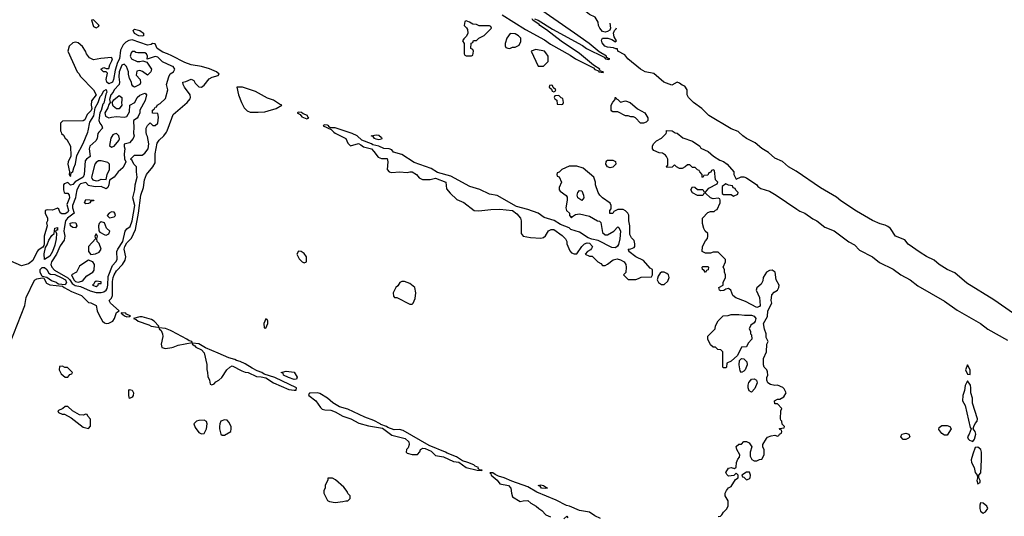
# Model space of a CAD drawing. Header units: inches. Extents: x 2380053 to 2584298, y 380219 to 546618.
# Tile 305 of 656: x 2468816 to 2476476, y 527010 to 530875. Entities that reach past the tile are written whole.
import ezdxf

# ---------------------------------------------------------------- set-up
doc = ezdxf.new("R2010")
doc.units = ezdxf.units.IN
doc.header["$MEASUREMENT"] = 0
for name, color, linetype in [('C4562', 7, 'Continuous'), ('C4563', 7, 'Continuous'), ('C4572', 7, 'Continuous'), ('C4573', 7, 'Continuous')]:
    doc.layers.add(name, color=color, linetype=linetype)

msp = doc.modelspace()

# ---------------------------------------------------------------- linework, layer by layer
at = {"layer": 'C4562', "color": 2}
for points, elevation in [([(2469432.5, 530000), (2469423.1, 529990), (2469418.7, 529950), (2469408.9, 529931.1), (2469362.6, 529890), (2469356.5, 529870), (2469363, 529810), (2469334.9, 529790), (2469324.2, 529775.8), (2469316.5, 529670), (2469308.5, 529650), (2469247, 529613), (2469230, 529593.2), (2469210, 529588), (2469190, 529608), (2469162, 529598), (2469158, 529590), (2469156, 529550), (2469162, 529530), (2469170, 529524.7), (2469190, 529524.7), (2469201, 529510), (2469202.8, 529490), (2469182, 529438), (2469195.2, 529390), (2469190, 529378.4), (2469170, 529364.7), (2469143.6, 529363.6), (2469132.1, 529372.1), (2469120.4, 529400.4), (2469110, 529408.7), (2469070, 529394), (2469030, 529395.3), (2469014, 529390), (2469014, 529370), (2469032, 529330), (2469032, 529310), (2469024.7, 529295.3), (2469031, 529270), (2469006.8, 529190), (2469006.8, 529130), (2469002.8, 529117.2), (2468994.8, 529105.2), (2468959.1, 529080.9), (2468950.8, 529070), (2468918, 529002), (2468884.2, 528975.8), (2468830, 528959.6), (2468683.3, 529023.3)], 62), ([(2468740.7, 528359.3), (2468856.2, 528650), (2468867.6, 528712.4), (2468930, 528847.3), (2468950, 528859.1), (2468990, 528866), (2469003.6, 528863.6), (2469025.8, 528825.8), (2469050, 528811), (2469150, 528802), (2469162, 528790), (2469219.9, 528759.9), (2469296, 528730), (2469350, 528674.8), (2469370.6, 528670.6), (2469410, 528651), (2469419.3, 528610), (2469434.7, 528574.7), (2469459.1, 528530), (2469474.9, 528514.9), (2469490, 528510.5), (2469510, 528513), (2469539.3, 528530), (2469554.5, 528550), (2469570, 528596), (2469588.7, 528610), (2469522.7, 528670), (2469513.2, 528690), (2469530, 528706.8), (2469537.4, 528730), (2469538, 528838), (2469543.1, 528870), (2469550, 528890.4), (2469570, 528921.6), (2469616.2, 528970), (2469636.9, 529003.1), (2469640.5, 529030), (2469629.7, 529089.7), (2469634.7, 529110), (2469650, 529137.6), (2469684.9, 529175.1), (2469717.4, 529242.6), (2469740.4, 529370), (2469757.4, 529510), (2469778, 529570), (2469787.8, 529630), (2469802, 529670), (2469852.7, 529730), (2469870, 529762), (2469869.5, 529830), (2469886.1, 529913.9), (2469901.4, 529938.6), (2469936.2, 529970), (2469957.4, 530000)], 62), ([(2469701.3, 530000), (2469700.5, 529990), (2469707.7, 529970), (2469699.1, 529950), (2469670, 529916), (2469630, 529906), (2469628, 529888), (2469634, 529870), (2469628.2, 529831.8), (2469631.6, 529791.6), (2469642, 529770), (2469634.8, 529750), (2469617.5, 529722.5), (2469582.3, 529690), (2469550, 529649.7), (2469513.7, 529626.3), (2469510, 529589), (2469501.6, 529570), (2469490, 529558.4), (2469450, 529577), (2469404.7, 529575.3), (2469361.3, 529581.3), (2469350, 529585.2), (2469330, 529607), (2469290, 529598.7), (2469280.3, 529590), (2469260.8, 529550), (2469251.5, 529510), (2469251.4, 529490), (2469226.2, 529430), (2469227.3, 529410), (2469239.3, 529370), (2469188.7, 529330), (2469172.7, 529310), (2469160.7, 529250), (2469159.6, 529230), (2469167.2, 529190), (2469161.6, 529158.4), (2469130, 529114.5), (2469102.2, 529050), (2469062.4, 528990), (2469058, 528970), (2469065.5, 528950), (2469085.9, 528925.9), (2469190, 528867.3), (2469207.3, 528850), (2469223.3, 528823.3), (2469247.5, 528807.5), (2469290, 528799.7), (2469364.4, 528764.4), (2469410, 528752), (2469450, 528751.5), (2469470, 528757.4), (2469489.8, 528770.2), (2469496.6, 528783.4), (2469502.6, 528810), (2469504.7, 528875.3), (2469538.3, 528961.7), (2469564.5, 528990), (2469573, 529010), (2469572.8, 529070), (2469578.9, 529090), (2469617.8, 529150), (2469635.6, 529230), (2469650, 529248), (2469674.8, 529265.2), (2469691.3, 529308.7), (2469710.7, 529430), (2469695.8, 529490), (2469711.5, 529550), (2469713.6, 529590), (2469731.1, 529650), (2469723.6, 529690), (2469725.2, 529730), (2469704, 529750), (2469690, 529778), (2469678, 529790), (2469710, 529821), (2469770, 529820.7), (2469790, 529837.3), (2469816.3, 529870), (2469819.5, 529910), (2469810, 529966), (2469802, 529982), (2469800.9, 530000)], 66), ([(2469138, 530000), (2469142, 529990), (2469156.9, 529976.9), (2469170, 529954), (2469183.6, 529943.6), (2469212, 529890), (2469212.7, 529812.7), (2469192, 529770), (2469191.3, 529750), (2469204.7, 529690), (2469202, 529670), (2469210, 529654), (2469216.4, 529683.6), (2469230, 529694), (2469236.6, 529723.4), (2469250, 529752), (2469261.2, 529818.8), (2469310, 529911.3), (2469345.4, 530000)], 62), ([(2470000, 528451), (2469990, 528456.2), (2469950, 528472.3), (2469902, 528478), (2469902, 528470), (2469915.3, 528455.3), (2469926.8, 528430), (2469930.8, 528410), (2469916, 528350), (2469922.8, 528322.8), (2469950, 528316), (2470000, 528325)], 62)]:
    msp.add_lwpolyline(points, dxfattribs=dict(at, elevation=elevation))
for points, elevation in [([(2469570, 529989.5), (2469550, 529985.1), (2469541.5, 529978.5), (2469525.7, 529954.3), (2469515.3, 529895.3), (2469530, 529882.8), (2469550, 529890.8), (2469586.3, 529933.7), (2469591.3, 529948.7), (2469587.3, 529970)], 66), ([(2469450, 529776.3), (2469430, 529775.8), (2469410, 529764.2), (2469399.6, 529750), (2469375.5, 529650), (2469378, 529638), (2469384.7, 529630), (2469410, 529622), (2469430, 529622.8), (2469450, 529634.8), (2469490, 529632), (2469497.4, 529670), (2469513.8, 529710), (2469513.7, 529750), (2469502.6, 529762.6)], 66), ([(2469330, 529442), (2469319.3, 529450), (2469330, 529476.3), (2469391.8, 529471.8), (2469390, 529466), (2469370, 529464), (2469360.7, 529450), (2469350, 529444.2)], 66), ([(2469530, 529380.9), (2469511, 529370), (2469497.3, 529350), (2469514, 529334), (2469550, 529340.4), (2469560.7, 529350), (2469556.2, 529370), (2469550, 529376.2)], 70), ([(2469250, 529255.6), (2469230, 529257.4), (2469211.8, 529270), (2469209.7, 529290.3), (2469230, 529298), (2469254, 529294), (2469261.1, 529270)], 66), ([(2469450, 529302), (2469442.2, 529297.8), (2469434.4, 529290), (2469430.3, 529270), (2469432.7, 529232.7), (2469440.4, 529220.4), (2469479.6, 529199.6), (2469490, 529198.8), (2469510, 529208), (2469518, 529230), (2469492.5, 529252.5), (2469474.7, 529294.7)], 70), ([(2469010, 529009.2), (2469007.2, 529052.8), (2469017.2, 529102.8), (2469030, 529122), (2469041.6, 529158.4), (2469065.6, 529194.4), (2469084, 529210), (2469090, 529252), (2469110, 529258), (2469110, 529238), (2469102, 529238), (2469094, 529230), (2469102, 529210), (2469100.3, 529170), (2469090, 529121.2), (2469072.3, 529070), (2469050, 529035.6)], 62), ([(2469410, 529208), (2469401, 529190), (2469404.7, 529170), (2469351.8, 529110), (2469350.3, 529070), (2469370, 529048.5), (2469406, 529054), (2469433.4, 529066.6), (2469449.6, 529090), (2469434.5, 529134.5), (2469419, 529150), (2469415.3, 529170), (2469422, 529190)], 70), ([(2469350, 529002.4), (2469330, 528991.3), (2469282.5, 528957.5), (2469257, 528910), (2469219.3, 528890), (2469236.5, 528850), (2469250, 528837.2), (2469270, 528833.4), (2469299.5, 528840.5), (2469310, 528847.3), (2469338, 528882), (2469386, 528910), (2469395.1, 528924.9), (2469398, 528970), (2469384, 528990)], 70), ([(2469170, 528812.7), (2469117.2, 528817.2), (2469104, 528824), (2469102, 528830), (2469062.9, 528842.9), (2469026, 528870), (2468990, 528875.3), (2468974.5, 528910), (2468975.1, 528930), (2468990, 528947.3), (2469010, 528946), (2469028, 528930), (2469042, 528902), (2469055.6, 528895.6), (2469090, 528890.9), (2469139.5, 528870), (2469171.4, 528850), (2469180.4, 528830)], 62), ([(2469410, 528839.5), (2469399.1, 528830), (2469390, 528814), (2469382, 528810), (2469410, 528798), (2469426, 528810), (2469430, 528822), (2469450, 528822), (2469450, 528834)], 70), ([(2469606, 528594), (2469604.7, 528590), (2469632, 528570), (2469650, 528562.8), (2469670, 528564.7), (2469678, 528570), (2469643.1, 528583.1), (2469642, 528590)], 62), ([(2469770, 528562.7), (2469750, 528562.7), (2469702, 528550), (2469722.8, 528542.8), (2469738, 528530), (2469820.5, 528500.5), (2469838, 528490), (2469890, 528482), (2469898, 528482), (2469898, 528490), (2469862, 528530), (2469842, 528542)], 62), ([(2469150, 528178), (2469124.7, 528175.3), (2469122, 528150), (2469139.6, 528119.6), (2469170, 528094), (2469190, 528094), (2469207.3, 528112.7), (2469222, 528118), (2469226, 528130), (2469187.3, 528167.3), (2469168.4, 528168.4)], 62), ([(2469670, 527928), (2469664, 527950), (2469664, 527990), (2469670, 527996), (2469690, 527991), (2469701, 527970), (2469698, 527950), (2469690, 527938)], 58), ([(2469190, 527866), (2469170, 527866), (2469151.6, 527848.4), (2469114, 527830), (2469118, 527818), (2469146.4, 527806.4), (2469164.7, 527804.7), (2469216, 527776), (2469310, 527704.7), (2469350, 527694), (2469367.3, 527712.7), (2469367.3, 527767.3), (2469346, 527790), (2469342, 527802), (2469330, 527806), (2469310, 527798), (2469280.4, 527800.4), (2469226, 527830)], 62)]:
    msp.add_lwpolyline(points, close=True, dxfattribs=dict(at, elevation=elevation))
at = {"layer": 'C4563', "color": 2}
for points, elevation in [([(2469390, 530874), (2469374, 530870), (2469390, 530822), (2469410, 530811.3), (2469430, 530822), (2469434, 530830)], 62), ([(2469770, 530748), (2469744, 530750), (2469710, 530767.6), (2469699, 530790), (2469710, 530801), (2469750.5, 530790.5), (2469778, 530770), (2469778, 530750)], 58), ([(2469570, 530182), (2469543.3, 530203.3), (2469534.5, 530230), (2469548.6, 530251.4), (2469590, 530284), (2469611, 530270), (2469611.3, 530250), (2469607.3, 530230), (2469611.3, 530210), (2469590, 530182)], 66)]:
    msp.add_lwpolyline(points, close=True, dxfattribs=dict(at, elevation=elevation))
for points, elevation in [([(2470000, 530592.5), (2469965.2, 530610), (2469930, 530623), (2469885.2, 530650), (2469870, 530688), (2469850, 530688.7), (2469839.3, 530680.7), (2469810, 530676.2), (2469690, 530717.7), (2469665.8, 530714.1), (2469640.5, 530699.5), (2469619.8, 530680.2), (2469600.9, 530639.1), (2469593.4, 530570), (2469577.5, 530542.5), (2469558.5, 530481.5), (2469547, 530410), (2469537.6, 530390), (2469510, 530377), (2469492.7, 530390), (2469489.2, 530410), (2469498, 530458), (2469490, 530468), (2469468.4, 530468.4), (2469448, 530490), (2469470, 530502), (2469490, 530494), (2469510, 530494), (2469517.2, 530522.8), (2469533.6, 530553.6), (2469537.2, 530570), (2469530, 530582), (2469446.4, 530573.6), (2469390, 530562), (2469358, 530578), (2469335.3, 530610), (2469328.7, 530630), (2469305.6, 530665.6), (2469270, 530695.3), (2469250, 530699), (2469230, 530694), (2469201, 530670), (2469191.3, 530630), (2469262, 530470), (2469276.9, 530456.9), (2469290, 530434), (2469391.3, 530330), (2469411.3, 530290), (2469375.3, 530244.7), (2469371.1, 530211.1), (2469376.9, 530183.1), (2469371.3, 530168.7), (2469342, 530138), (2469323.6, 530096.4), (2469310, 530088), (2469150, 530086), (2469134, 530070), (2469134, 530010), (2469138, 530000)], 62), ([(2470000, 530514.3), (2469927.5, 530547.5), (2469890, 530583.1), (2469870, 530588.4), (2469808.4, 530568.4), (2469809.4, 530590), (2469802, 530610), (2469790, 530617.4), (2469736.2, 530616.2), (2469720.1, 530620.1), (2469710, 530628.7), (2469692, 530628), (2469683.6, 530616.4), (2469676, 530590), (2469686, 530570), (2469730, 530550.5), (2469750, 530548.4), (2469774, 530554), (2469804.5, 530544.5), (2469841.6, 530490), (2469837, 530470), (2469810, 530444.2), (2469771.7, 530471.7), (2469750, 530480.5), (2469726.1, 530473.9), (2469722.3, 530442.3), (2469753, 530410), (2469756.4, 530383.6), (2469750.4, 530369.6), (2469709.4, 530349.4), (2469697, 530357), (2469689.4, 530369.4), (2469685.2, 530390), (2469670, 530418), (2469661.6, 530450), (2469663, 530470), (2469646, 530510), (2469630, 530527.6), (2469610, 530520.5), (2469590, 530468.7), (2469586.5, 530430), (2469593, 530390), (2469588.8, 530371.2), (2469550, 530329.2), (2469542.6, 530310), (2469525, 530290), (2469514.4, 530254.4), (2469521, 530230), (2469510, 530215.3), (2469502, 530190), (2469479.6, 530150), (2469484.2, 530124.2), (2469510, 530110.4), (2469530, 530117.3), (2469570, 530120.7), (2469630, 530116), (2469650, 530122.8), (2469670, 530158), (2469674, 530210), (2469712.7, 530230), (2469729, 530270), (2469750, 530287.3), (2469790, 530302.8), (2469798.5, 530298.5), (2469802.8, 530290), (2469792.8, 530247.2), (2469750.4, 530170), (2469750.3, 530149.7), (2469738.7, 530121.3), (2469730.3, 530109.7), (2469700.7, 530090), (2469703.8, 530030), (2469701.3, 530000)], 66), ([(2469800.9, 530000), (2469799, 530030), (2469810, 530052), (2469830, 530071.3), (2469851.6, 530051.6), (2469870, 530051.3), (2469891.5, 530068.5), (2469896.5, 530116.5), (2469890, 530146), (2469850, 530148.7), (2469849.3, 530170), (2469862, 530178), (2469870, 530194), (2469882, 530198), (2469886, 530210), (2469910, 530222), (2469950, 530262), (2469969, 530330), (2469959.3, 530370), (2469976, 530430), (2469987.2, 530452.8), (2470000, 530461.6)], 66), ([(2469345.4, 530000), (2469349.4, 530010), (2469361.5, 530078.5), (2469392, 530128), (2469402, 530190), (2469425.2, 530230), (2469441.5, 530278.5), (2469452, 530288), (2469470, 530321), (2469490, 530331.3), (2469493.7, 530310), (2469484.9, 530295.1), (2469470, 530226), (2469463.1, 530216.9), (2469450, 530169.4), (2469438.7, 530150), (2469433.4, 530110), (2469432, 530090), (2469440.4, 530070), (2469456.3, 530050), (2469460.4, 530030), (2469432.5, 530000)], 62), ([(2469957.4, 530000), (2469964.5, 530010), (2470000, 530108.3)], 62)]:
    msp.add_lwpolyline(points, dxfattribs=dict(at, elevation=elevation))
at = {"layer": 'C4572', "color": 2}
for points, elevation in [([(2471260.8, 530000), (2471270, 529991.3), (2471354, 529950), (2471370, 529914), (2471390, 529894), (2471451.1, 529911.1), (2471470, 529902), (2471490, 529884.7), (2471552, 529870), (2471572, 529850), (2471604, 529804), (2471630, 529796), (2471674, 529794), (2471680.7, 529770), (2471674.8, 529710), (2471690, 529691), (2471710, 529686.8), (2471770, 529691), (2471830, 529684.7), (2471850, 529691.3), (2471870, 529691.3), (2471902, 529670), (2471924.5, 529644.5), (2471950, 529631), (2472009.2, 529630.8), (2472050, 529642), (2472130, 529611.3), (2472137.5, 529557.5), (2472163.8, 529523.8), (2472216.9, 529476.9), (2472270, 529451.3), (2472350.7, 529390.7), (2472387.5, 529387.5), (2472481.5, 529398.5), (2472550, 529400.7), (2472650, 529390.8), (2472684.5, 529364.5), (2472710.7, 529330.7), (2472716, 529310), (2472718, 529210), (2472734, 529190), (2472790, 529181), (2472870, 529176), (2472890, 529181), (2472906.3, 529193.7), (2472930, 529231.3), (2472950, 529241), (2472970, 529241), (2473035.3, 529195.3), (2473062, 529170), (2473071.3, 529150), (2473072, 529130), (2473096.9, 529076.9), (2473110, 529062), (2473130, 529052), (2473150, 529054), (2473189.2, 529110), (2473210, 529130.7), (2473230, 529138.8), (2473250, 529134.8), (2473271, 529110), (2473265.4, 529094.6), (2473256.9, 529083.1), (2473234, 529070), (2473214, 529050), (2473250, 529034), (2473270, 529034), (2473314, 528990), (2473336.9, 528976.9), (2473350, 528962), (2473370, 528962), (2473390, 528972), (2473433.6, 529006.4), (2473465.2, 529014.8), (2473490, 529007.3), (2473517.3, 528990), (2473530.6, 528970), (2473534.8, 528950), (2473532, 528908), (2473514, 528890), (2473550, 528854), (2473610, 528854), (2473630, 528862), (2473650, 528872), (2473730, 528874), (2473738, 528890), (2473738, 528930), (2473721.2, 528941.2), (2473670, 529000.9), (2473609.8, 529029.8), (2473555.3, 529070), (2473556.4, 529076.4), (2473548.7, 529090), (2473570, 529091), (2473597.2, 529102.8), (2473602, 529110), (2473602, 529130), (2473596.4, 529156.4), (2473576.4, 529176.4), (2473563.1, 529203.1), (2473562, 529270), (2473554, 529310), (2473553.6, 529353.6), (2473548, 529370), (2473530, 529388), (2473510, 529398), (2473470, 529398), (2473438, 529382), (2473430, 529366), (2473407.3, 529367.3), (2473406, 529390), (2473418, 529402), (2473418, 529430), (2473410, 529446), (2473350, 529488), (2473328, 529510), (2473315.3, 529530), (2473295.3, 529590), (2473295.3, 529610), (2473282, 529650), (2473200.2, 529720.2), (2473150, 529734), (2473090, 529735.3), (2473034, 529710), (2473012.7, 529687.3), (2472998, 529682), (2472994, 529670), (2472998, 529658), (2473012.7, 529652.7), (2473031.3, 529610), (2473012, 529570), (2473012, 529550), (2473019.6, 529539.6), (2473066.4, 529506.4), (2473074, 529494), (2473074.8, 529470), (2473064.7, 529410), (2473071.1, 529391.1), (2473094, 529370), (2473094, 529350), (2473110, 529334), (2473115.3, 529344.7), (2473140.4, 529359.6), (2473170, 529364.7), (2473250, 529346.8), (2473310, 529311), (2473326.4, 529306.4), (2473336.9, 529296.9), (2473350, 529218), (2473370, 529200.7), (2473390, 529202), (2473439, 529230), (2473470, 529262), (2473476.9, 529256.9), (2473491, 529230), (2473486, 529170), (2473474.6, 529125.4), (2473467.3, 529112.7), (2473450, 529098.4), (2473422.6, 529102.6), (2473316.6, 529156.6), (2473267, 529167), (2473238.3, 529178.3), (2473170, 529222.4), (2473103.3, 529243.3), (2473090, 529254.5), (2473022, 529282), (2472972.6, 529312.6), (2472895.9, 529335.9), (2472850, 529369.6), (2472770, 529398.4), (2472682, 529422), (2472530, 529505.6), (2472470, 529517.2), (2472394.5, 529554.5), (2472317.7, 529577.7), (2472170, 529657.6), (2472066.8, 529686.8), (2472016, 529716), (2471883.8, 529763.8), (2471790, 529826), (2471724.9, 529844.9), (2471710, 529862.7), (2471690, 529869.4), (2471650, 529873), (2471609, 529890), (2471562.4, 529902.4), (2471553.2, 529910), (2471478.6, 529938.6), (2471441.2, 529970), (2471402, 529990), (2471371.5, 530000)], 62), ([(2474249.3, 527010), (2474268.7, 527011.3), (2474279, 527021), (2474290, 527042), (2474314.6, 527065.4), (2474328.7, 527090), (2474328, 527130), (2474304, 527170), (2474305.2, 527190), (2474314, 527210), (2474330, 527232), (2474350, 527242), (2474384, 527296), (2474406, 527310), (2474406, 527330), (2474390, 527346), (2474372, 527328), (2474330, 527322), (2474316, 527336), (2474309.7, 527350.3), (2474330, 527384), (2474351, 527391), (2474378, 527382), (2474390, 527394), (2474393.2, 527430), (2474403.7, 527456.3), (2474415.3, 527470), (2474418, 527490), (2474395.3, 527530), (2474390, 527554), (2474410, 527572), (2474430, 527572), (2474450, 527591.3), (2474470, 527591.3), (2474490, 527582), (2474511.6, 527551.6), (2474498, 527510), (2474499.6, 527479.6), (2474511.6, 527451.6), (2474530, 527442), (2474550, 527442), (2474570, 527452), (2474590, 527454), (2474608.7, 527490), (2474608.4, 527528.4), (2474598, 527550), (2474598, 527570), (2474624.7, 527615.3), (2474634.6, 527625.4), (2474663.1, 527636.9), (2474690, 527642), (2474710, 527634), (2474722, 527638), (2474726, 527650), (2474742, 527658), (2474746, 527670), (2474742, 527682), (2474730, 527686), (2474727.3, 527692.7), (2474762, 527698), (2474766, 527710), (2474747.3, 527727.3), (2474746, 527750), (2474738, 527758), (2474735.3, 527770), (2474738, 527830), (2474746, 527850), (2474710, 527886), (2474690, 527886), (2474688, 527910), (2474710, 527922), (2474730, 527922), (2474759.3, 527940.7), (2474778, 527970), (2474763.1, 528003.1), (2474753.6, 528013.6), (2474712.1, 528032.1), (2474690, 528029.3), (2474655.6, 528035.6), (2474636, 528050), (2474629.3, 528070), (2474629.3, 528090), (2474637.2, 528110), (2474634.6, 528134.6), (2474629, 528149), (2474608, 528170), (2474602, 528190), (2474602, 528238), (2474626, 528290), (2474628, 528350), (2474638, 528370), (2474623.1, 528403.1), (2474624, 528430), (2474610, 528468), (2474603.6, 528510), (2474634.5, 528565.5), (2474637, 528610), (2474666, 528670), (2474662, 528690), (2474666.5, 528733.5), (2474685.1, 528754.9), (2474710, 528770.7), (2474722.9, 528790), (2474725.1, 528810), (2474702, 528850), (2474692.7, 528910), (2474670, 528926), (2474650, 528922.7), (2474626, 528910), (2474601, 528870), (2474596.8, 528843.2), (2474583.5, 528816.5), (2474551.1, 528788.9), (2474544.7, 528770), (2474570, 528714), (2474576.3, 528650), (2474570, 528642.7), (2474550, 528636), (2474461.5, 528681.5), (2474386.6, 528710), (2474363.7, 528730), (2474349, 528769), (2474330, 528782), (2474310, 528778), (2474293, 528767), (2474270, 528764.5), (2474259, 528770), (2474255.3, 528790), (2474288, 528810), (2474288.9, 528831.1), (2474308, 528870), (2474308, 528890), (2474298, 528910), (2474298, 528930), (2474288, 528950), (2474306, 528990), (2474306, 529010), (2474250, 529066), (2474210, 529066), (2474190, 529058), (2474150, 529058), (2474126, 529070), (2474128, 529110), (2474150, 529154), (2474167.3, 529172.7), (2474168, 529190), (2474168, 529210), (2474148, 529230), (2474138, 529250), (2474128, 529290), (2474128, 529330), (2474170, 529374), (2474190, 529382), (2474218, 529382), (2474230, 529394), (2474242, 529398), (2474266, 529450), (2474266, 529470), (2474262, 529482), (2474250, 529486), (2474210, 529482), (2474189, 529489), (2474150, 529526), (2474138, 529522), (2474130, 529508), (2474090, 529508), (2474050, 529528), (2474038, 529550), (2474050, 529574), (2474067.3, 529572.7), (2474090, 529554), (2474130, 529554), (2474138, 529538), (2474150, 529534), (2474176.4, 529563.6), (2474242, 529598), (2474246, 529610), (2474228, 529630), (2474222, 529702), (2474210, 529706), (2474198, 529702), (2474192.7, 529687.3), (2474178, 529682), (2474170, 529666), (2474138, 529662), (2474130, 529646), (2474126, 529650), (2474126, 529670), (2474106, 529690), (2474102, 529702), (2474090, 529706), (2474070, 529726), (2474050, 529726), (2474030, 529746), (2474010, 529746), (2473994, 529730), (2473970, 529718), (2473950, 529718), (2473926, 529730), (2473910, 529746), (2473891.6, 529728.4), (2473850, 529726), (2473848, 529730), (2473858, 529742), (2473858, 529790), (2473848, 529810), (2473840.4, 529820.4), (2473816.4, 529836.4), (2473790, 529838), (2473750, 529858), (2473738, 529870), (2473738, 529890), (2473746, 529910), (2473770, 529932), (2473810, 529954), (2473846, 529990), (2473846.9, 530000)], 58), ([(2473906.3, 530000), (2473914.4, 529994.4), (2473930, 529990.7), (2473975.9, 529955.9), (2474050.8, 529930), (2474106, 529890), (2474115.9, 529875.9), (2474170.7, 529850), (2474212.8, 529812.8), (2474263, 529783), (2474290, 529772.4), (2474320.7, 529750), (2474371.3, 529690), (2474372, 529670), (2474390, 529634), (2474429, 529651), (2474450, 529651), (2474470, 529644.7), (2474551.3, 529590), (2474558, 529578), (2474581, 529561), (2474650, 529539.3), (2474700.7, 529510), (2474860.6, 529400.6), (2474885.3, 529385.3), (2474924, 529370), (2474985.7, 529325.7), (2475016.3, 529310), (2475079.9, 529259.9), (2475151, 529231), (2475266, 529146), (2475310, 529123.1), (2475350, 529081.6), (2475450.2, 529030.2), (2475504.4, 528984.4), (2475610, 528933.4), (2475670, 528890.3), (2475743.8, 528850), (2475804, 528804), (2476010, 528683.7), (2476110, 528614), (2476290.2, 528510.2), (2476347.8, 528467.8), (2476501, 528381)], 58), ([(2476665.5, 528505.5), (2476394.2, 528694.2), (2476185, 528825), (2476090, 528905.6), (2476030, 528931.1), (2475969.8, 528969.8), (2475930, 529004.7), (2475870, 529033.3), (2475822.3, 529062.3), (2475728.2, 529128.2), (2475702.3, 529162.3), (2475629.8, 529189.8), (2475590, 529249.3), (2475570, 529266.6), (2475550, 529277), (2475510, 529285.1), (2475450, 529311.1), (2475325.5, 529385.5), (2475204.7, 529464.7), (2475170, 529492.8), (2475046.9, 529566.9), (2474857.4, 529697.4), (2474797.6, 529730), (2474751, 529771), (2474690, 529798), (2474641.8, 529841.8), (2474590, 529871.8), (2474536.6, 529916.6), (2474470, 529949.7), (2474440.9, 529970), (2474409.9, 530000)], 58), ([(2470000, 528325), (2470010, 528326.8), (2470050, 528341), (2470158, 528362), (2470155.3, 528370), (2470135.3, 528375.3), (2470117.2, 528390), (2470000, 528451)], 62), ([(2473334.3, 526994.3), (2473290, 527014.7), (2473250, 527043.6), (2473170, 527056.8), (2473093.2, 527090), (2473070, 527095.4), (2472990, 527136.4), (2472838, 527198), (2472770, 527240.5), (2472644.2, 527284.2), (2472584, 527310), (2472541.6, 527321.6), (2472514.8, 527334.8), (2472498, 527350), (2472474, 527350), (2472482, 527342), (2472484.7, 527330), (2472530.7, 527290.7), (2472550, 527262), (2472618, 527250), (2472636, 527230), (2472641, 527190), (2472650, 527162), (2472710, 527124.7), (2472731.6, 527131.6), (2472770, 527134), (2472791.6, 527111.6), (2472834, 527090), (2472854, 527070), (2472876.9, 527056.9), (2472910, 527022), (2472945.4, 527005.4)], 62), ([(2473050, 526992), (2473072.7, 527012.7), (2473079.6, 526999.6)], 62)]:
    msp.add_lwpolyline(points, dxfattribs=dict(at, elevation=elevation))
for points, elevation in [([(2471610, 529939.6), (2471590, 529945.4), (2471577.2, 529950), (2471566.6, 529966.6), (2471549.2, 529970), (2471590, 529979.1), (2471610, 529977.3), (2471630, 529958), (2471633.4, 529950), (2471630, 529946)], 58), ([(2473410, 529722), (2473390, 529728.7), (2473375.3, 529750), (2473378, 529770), (2473383.1, 529776.9), (2473390, 529782), (2473430, 529782), (2473451.1, 529771.1), (2473454, 529750), (2473430, 529728)], 58), ([(2474310, 529598), (2474282, 529578), (2474282, 529522), (2474290, 529514), (2474350, 529514), (2474370, 529502), (2474402, 529518), (2474406, 529530), (2474387.3, 529547.3), (2474382, 529562), (2474367.3, 529567.3), (2474362, 529582), (2474330, 529586)], 58), ([(2473190, 529469), (2473159, 529490), (2473154, 529510), (2473159, 529530), (2473170, 529544.7), (2473190, 529542), (2473202.8, 529510), (2473204.7, 529490)], 62), ([(2470986, 529074), (2470972, 529050), (2470990, 529014), (2471014, 528990), (2471030, 528982), (2471046, 528990), (2471048, 529030), (2471030, 529055.3), (2471006, 529070)], 62), ([(2473808.5, 528911.5), (2473797.3, 528902.7), (2473782, 528878), (2473774.8, 528850), (2473784.7, 528830), (2473799.9, 528819.9), (2473810, 528814), (2473830, 528814.8), (2473858.7, 528841.3), (2473869.4, 528870), (2473863.7, 528890), (2473850, 528900.7), (2473830, 528909.5)], 62), ([(2474150, 528908), (2474142, 528922), (2474128, 528930), (2474126, 528950), (2474130, 528954), (2474170, 528954), (2474174, 528950), (2474172.7, 528927.3), (2474158, 528922)], 58), ([(2471810, 528838), (2471790, 528838), (2471774, 528830), (2471756.9, 528803.1), (2471742, 528790), (2471722, 528750), (2471723.6, 528723.6), (2471732.7, 528712.7), (2471750, 528712), (2471850, 528662), (2471870, 528662), (2471878, 528670), (2471893.6, 528706.4), (2471899, 528750), (2471888.7, 528790), (2471850, 528822)], 62), ([(2470730, 528546), (2470714, 528510), (2470718, 528478), (2470730, 528474), (2470746, 528510), (2470746, 528530), (2470742, 528542)], 62), ([(2474455.3, 528575.3), (2474510, 528575.5), (2474530, 528567.3), (2474541.6, 528550), (2474537.1, 528530), (2474530, 528517.2), (2474502.8, 528497.2), (2474491.3, 528470), (2474502, 528450), (2474502, 528430), (2474510, 528422), (2474512.4, 528390), (2474482.8, 528357.2), (2474470, 528328), (2474430, 528326), (2474398.8, 528261.2), (2474350, 528218), (2474318, 528202), (2474314, 528170), (2474310, 528166), (2474290, 528166), (2474286, 528170), (2474286, 528290), (2474270, 528306), (2474247.3, 528307.3), (2474230, 528326), (2474210, 528326), (2474190, 528346), (2474168.4, 528388.4), (2474168.4, 528411.6), (2474226, 528470), (2474228.4, 528491.6), (2474248.4, 528531.6), (2474288.4, 528571.6), (2474327.3, 528572.7), (2474350, 528582), (2474410, 528582)], 58), ([(2470161, 528359), (2470158, 528350), (2470178, 528338), (2470186.7, 528326.7), (2470230, 528306), (2470250, 528282), (2470270.9, 528190.9), (2470271.6, 528151.6), (2470278, 528130), (2470279.6, 528099.6), (2470292, 528070), (2470298, 528038), (2470310, 528034), (2470330, 528042), (2470343.1, 528056.9), (2470366, 528070), (2470388.4, 528091.6), (2470428, 528150), (2470450, 528172), (2470470, 528182), (2470543.6, 528143.6), (2470570, 528132), (2470594, 528130), (2470658, 528098), (2470695.3, 528095.3), (2470730, 528086.8), (2470791.3, 528050), (2470910, 527996), (2470950, 527991.3), (2470967.3, 527992.7), (2470968.7, 528010), (2470801.2, 528090), (2470716.6, 528116.6), (2470699, 528130), (2470662.9, 528142.9), (2470624.1, 528164.1), (2470570, 528198), (2470530, 528216.2), (2470502.7, 528222.7), (2470490, 528231.3), (2470443.5, 528243.5), (2470359.3, 528279.3), (2470262.4, 528322.4), (2470210, 528353)], 62), ([(2474430, 528129), (2474421.5, 528141.5), (2474412, 528190), (2474416.5, 528223.5), (2474430, 528238), (2474450, 528234.8), (2474462.6, 528222.6), (2474471.5, 528211.5), (2474476, 528190), (2474459.3, 528150), (2474450, 528139.5)], 58), ([(2470950, 528076), (2470906, 528090), (2470869.3, 528110), (2470864.7, 528124.7), (2470849, 528130), (2470890, 528138.8), (2470950, 528131.3), (2470973.7, 528093.7), (2470970, 528078)], 58), ([(2476190, 528188), (2476174.8, 528150), (2476190, 528116), (2476210, 528114), (2476209, 528150)], 58), ([(2474510, 527977.2), (2474490, 527988), (2474483, 528010), (2474484, 528030), (2474488.8, 528051.2), (2474502.9, 528070), (2474510, 528076.4), (2474530, 528080.5), (2474546.8, 528070), (2474554, 528050), (2474534.6, 528005.4)], 58), ([(2476190, 528065.2), (2476170, 528028), (2476165.5, 527990), (2476153.4, 527950), (2476150.7, 527910), (2476172.1, 527872.1), (2476210, 527702), (2476218, 527690), (2476203.1, 527650), (2476190.4, 527630), (2476193.7, 527613.7), (2476204.1, 527604.1), (2476230, 527592.4), (2476244.7, 527610), (2476253, 527650), (2476249.5, 527669.5), (2476234.5, 527690), (2476237.6, 527710), (2476247.9, 527732.1), (2476263.7, 527750), (2476266, 527770), (2476229.5, 527890), (2476227, 527930), (2476215.6, 527970), (2476216.2, 528010), (2476211.6, 528030)], 58), ([(2471130, 527971.6), (2471071.3, 527968.7), (2471062, 527958), (2471066, 527950), (2471121, 527910), (2471156.9, 527856.9), (2471170, 527844.7), (2471190, 527838), (2471235.3, 527835.3), (2471270, 527824.7), (2471330.5, 527790.5), (2471392, 527770), (2471454.4, 527734.4), (2471530, 527714), (2471637.5, 527697.5), (2471710, 527642.8), (2471815.2, 527615.2), (2471842.8, 527590), (2471846.8, 527570), (2471837.3, 527542.7), (2471824.7, 527530), (2471822, 527510), (2471830, 527502), (2471870, 527491.3), (2471910, 527492), (2471928.9, 527511.1), (2471935.3, 527530), (2471943.2, 527536.8), (2471950, 527541), (2471970, 527538.8), (2472016.8, 527516.8), (2472050, 527484.7), (2472113.2, 527473.2), (2472190, 527436), (2472231.6, 527431.6), (2472290, 527391), (2472374, 527370), (2472410, 527367.3), (2472414, 527370), (2472393.2, 527373.2), (2472383.1, 527383.1), (2472384, 527390), (2472360.1, 527400.1), (2472349, 527410), (2472302, 527430), (2472260.9, 527440.9), (2472214, 527474), (2472141, 527501), (2472129, 527510), (2472002, 527562), (2471798.9, 527678.9), (2471770, 527686.6), (2471730, 527684.5), (2471681, 527701), (2471668.7, 527710), (2471624.5, 527724.5), (2471621.2, 527730), (2471570, 527755.4), (2471502, 527782), (2471370, 527843.6), (2471303.6, 527863.6), (2471253, 527893), (2471210, 527929.2), (2471150, 527965.2)], 62), ([(2470250, 527759), (2470210, 527757.2), (2470192, 527750), (2470172, 527730), (2470182, 527702), (2470210, 527662), (2470230, 527652), (2470250, 527654), (2470268.4, 527691.6), (2470274, 527730), (2470268.9, 527748.9)], 62), ([(2470410, 527762), (2470382, 527750), (2470372, 527730), (2470371.3, 527710), (2470371.3, 527690), (2470382, 527650), (2470390, 527642), (2470410, 527642), (2470458, 527670), (2470462, 527690), (2470462, 527710), (2470443.1, 527743.1), (2470430, 527758)], 62), ([(2476010, 527642), (2475990, 527655.3), (2475965.6, 527685.6), (2475970, 527702), (2475990, 527718), (2476030, 527718), (2476052, 527710), (2476062, 527690), (2476030, 527642)], 54), ([(2475710, 527608), (2475690, 527608.7), (2475670, 527628), (2475678, 527650), (2475710, 527658), (2475734, 527650), (2475742, 527630), (2475730, 527618)], 54), ([(2476270, 527549.3), (2476250, 527545.2), (2476230, 527495.3), (2476218, 527450), (2476220.5, 527430), (2476240.7, 527390), (2476250, 527352), (2476264.7, 527330), (2476266, 527310), (2476261, 527290), (2476270, 527262), (2476287.3, 527272.7), (2476288, 527290), (2476278, 527310), (2476278, 527330), (2476293.2, 527350), (2476298, 527450), (2476298, 527510), (2476292.3, 527530)], 58), ([(2471250, 527308), (2471214, 527306), (2471214, 527294), (2471192, 527250), (2471192, 527230), (2471182, 527210), (2471182, 527190), (2471210, 527134), (2471225.4, 527125.4), (2471270, 527118), (2471330, 527124.7), (2471352, 527132), (2471368, 527132), (2471386, 527150), (2471388, 527170), (2471369, 527189), (2471363.1, 527203.1), (2471336.5, 527236.5), (2471273.6, 527293.6)], 62), ([(2474494, 527354), (2474470, 527353.2), (2474434, 527330), (2474438, 527318), (2474450, 527314), (2474470, 527294), (2474490, 527302), (2474498, 527310), (2474502, 527330)], 58), ([(2472910, 527226), (2472875.3, 527230), (2472866, 527246), (2472849.4, 527250.6), (2472870, 527254.8), (2472892, 527250), (2472922, 527230)], 58), ([(2476290, 527115.3), (2476284, 527096), (2476284, 527070), (2476290.6, 527050.6), (2476310, 527034.8), (2476330, 527045.5), (2476346.6, 527070), (2476339.5, 527090), (2476310, 527112.3)], 58)]:
    msp.add_lwpolyline(points, close=True, dxfattribs=dict(at, elevation=elevation))
at = {"layer": 'C4573', "color": 2}
for points, elevation in [([(2473406.3, 530848.2), (2473407.1, 530847.1), (2473411.3, 530808.7), (2473406.4, 530793.6), (2473390, 530782), (2473370, 530777.2), (2473350, 530782), (2473329.3, 530809.3), (2473319, 530830), (2473315.3, 530855.3), (2473294, 530894), (2473250, 530915.3), (2473197, 530957), (2473148.7, 530970), (2473122, 530990), (2473106, 531014), (2473106, 531026), (2473030, 531029.4), (2473009, 531050), (2472999, 531070), (2473002, 531090), (2473013.7, 531107.9)], 58), ([(2472820.7, 530880.7), (2472850.4, 530870.4), (2472960.9, 530800.9), (2473193, 530673), (2473226, 530650), (2473362.8, 530582.8), (2473370, 530572), (2473374, 530574), (2473374, 530570), (2473395.3, 530564.7), (2473406, 530570), (2473393.2, 530573.2), (2473382, 530582), (2473382, 530590), (2473324.7, 530624.7), (2473245.2, 530690), (2473132.3, 530770), (2472843.7, 530970)], 62), ([(2472570, 530912.4), (2472750, 530798), (2472898, 530718), (2472945.3, 530685.3), (2473098.3, 530598.3), (2473138.8, 530570), (2473279.1, 530499.1), (2473290, 530487.7), (2473318, 530478), (2473322, 530470), (2473356.4, 530463.6), (2473355.3, 530470), (2473335.3, 530475.3), (2473330, 530486), (2473326, 530486), (2473328, 530490), (2473280.9, 530520.9), (2473171.3, 530611.3), (2473027.9, 530707.9), (2472915.1, 530795.1), (2472861.2, 530830), (2472857.5, 530837.5), (2472809, 530870), (2472802, 530882)], 62), ([(2474409.9, 530000), (2474404.9, 530004.9), (2474350, 530024.4), (2474177.6, 530130), (2474123.3, 530183.3), (2474057.2, 530230), (2474019, 530270), (2474008.7, 530290), (2474008, 530330), (2473990, 530358), (2473970, 530366), (2473950, 530382), (2473930, 530388), (2473890, 530366), (2473828, 530390), (2473750, 530455.3), (2473682, 530470), (2473646.6, 530490), (2473546, 530570), (2473522.7, 530602.7), (2473468.7, 530630), (2473467.3, 530647.3), (2473452.7, 530647.3), (2473435.3, 530655.3), (2473390, 530661.6), (2473367, 530670), (2473346.3, 530693.7), (2473343.2, 530716.8), (2473350, 530731.3), (2473391.1, 530731.1), (2473422, 530722), (2473450, 530702), (2473458, 530710), (2473440.4, 530740.4), (2473435.3, 530770), (2473442, 530790), (2473455.5, 530804.5), (2473459.8, 530812.8)], 58), ([(2470000, 530108.3), (2470010, 530136), (2470119, 530230), (2470142, 530258), (2470145.2, 530270), (2470141.2, 530290), (2470098, 530350), (2470088, 530370), (2470086, 530390), (2470107.3, 530392.7), (2470150, 530412), (2470170, 530402), (2470180.7, 530380.7), (2470210, 530351.3), (2470230, 530351), (2470250, 530366), (2470290, 530416), (2470312.3, 530427.7), (2470359, 530441), (2470368, 530450), (2470348, 530470), (2470293.8, 530493.8), (2470231.2, 530511.2), (2470150, 530522.9), (2470101.6, 530541.6), (2470000, 530592.5)], 62), ([(2470000, 530461.6), (2470012.3, 530470), (2470022, 530490), (2470009.3, 530510), (2470000, 530514.3)], 66), ([(2471371.5, 530000), (2471270, 530033.3), (2471234.6, 530034.6), (2471222, 530042), (2471222, 530050), (2471210, 530054), (2471183.5, 530056.5), (2471178, 530050), (2471239.8, 530019.8), (2471260.8, 530000)], 62), ([(2473846.9, 530000), (2473848, 530012), (2473892, 530010), (2473906.3, 530000)], 58)]:
    msp.add_lwpolyline(points, dxfattribs=dict(at, elevation=elevation))
for points, elevation in [([(2472290, 530866), (2472278, 530862), (2472274, 530830), (2472292.7, 530812.7), (2472299.6, 530799.6), (2472302, 530770), (2472292.7, 530747.3), (2472270, 530726), (2472262, 530710), (2472274, 530690), (2472274, 530610), (2472278, 530598), (2472290, 530594), (2472330, 530594), (2472342, 530598), (2472346, 530630), (2472342, 530642), (2472326, 530650), (2472327.3, 530692.7), (2472342, 530698), (2472347.3, 530712.7), (2472370, 530714), (2472388.4, 530731.6), (2472430, 530752), (2472486, 530810), (2472482, 530822), (2472470, 530826), (2472390, 530828), (2472370, 530838), (2472340.4, 530840.4), (2472316.4, 530856.4)], 62), ([(2472631.3, 530768.7), (2472606, 530730), (2472592, 530690), (2472592.7, 530672.7), (2472598, 530658), (2472612.7, 530652.7), (2472630, 530652), (2472650, 530662), (2472670, 530662), (2472702, 530678), (2472713.6, 530706.4), (2472714, 530730), (2472695.3, 530750), (2472670, 530764)], 62), ([(2472830, 530642), (2472794, 530630), (2472850, 530514), (2472890, 530514), (2472926, 530550), (2472928, 530590), (2472910, 530618), (2472898, 530630)], 62), ([(2472950, 530366), (2472938, 530362), (2472934, 530350), (2472954, 530334), (2472958, 530318), (2472970, 530314), (2472982, 530318), (2472986, 530330), (2472966, 530346), (2472962, 530362)], 62), ([(2470550, 530351), (2470504.7, 530350), (2470519.1, 530290), (2470540.7, 530230), (2470561, 530190), (2470584.5, 530164.5), (2470610, 530156), (2470670, 530154.8), (2470723.1, 530156.9), (2470750, 530164.7), (2470810, 530184.7), (2470855.3, 530210), (2470836.6, 530216.6), (2470790, 530249.3), (2470743.8, 530263.8), (2470650, 530317.4)], 62), ([(2473010, 530286), (2472978, 530282), (2472974, 530270), (2472978, 530258), (2472994, 530250), (2472998, 530218), (2473030, 530214), (2473042, 530218), (2473046, 530230), (2473042, 530262), (2473027.3, 530267.3)], 62), ([(2473490, 530234), (2473530, 530244.7), (2473564.7, 530230), (2473621.4, 530181.4), (2473678, 530150), (2473702, 530110), (2473702, 530090), (2473690, 530078), (2473670, 530068.7), (2473646, 530070), (2473606, 530110), (2473590, 530118), (2473570, 530118), (2473550, 530128), (2473530, 530128), (2473470, 530158), (2473430, 530158), (2473423.1, 530163.1), (2473418, 530170), (2473418, 530210), (2473430, 530234), (2473447.3, 530252.7), (2473448, 530270), (2473454, 530270), (2473458, 530258), (2473470, 530254)], 58), ([(2470984.7, 530155.3), (2470974, 530150), (2470996.9, 530136.9), (2471010, 530118), (2471050, 530104.7), (2471066, 530110), (2471056.4, 530116.4), (2471054, 530130), (2471021.5, 530141.5), (2471007.5, 530152.5)], 62)]:
    msp.add_lwpolyline(points, close=True, dxfattribs=dict(at, elevation=elevation))

doc.saveas('drawing.dxf')
